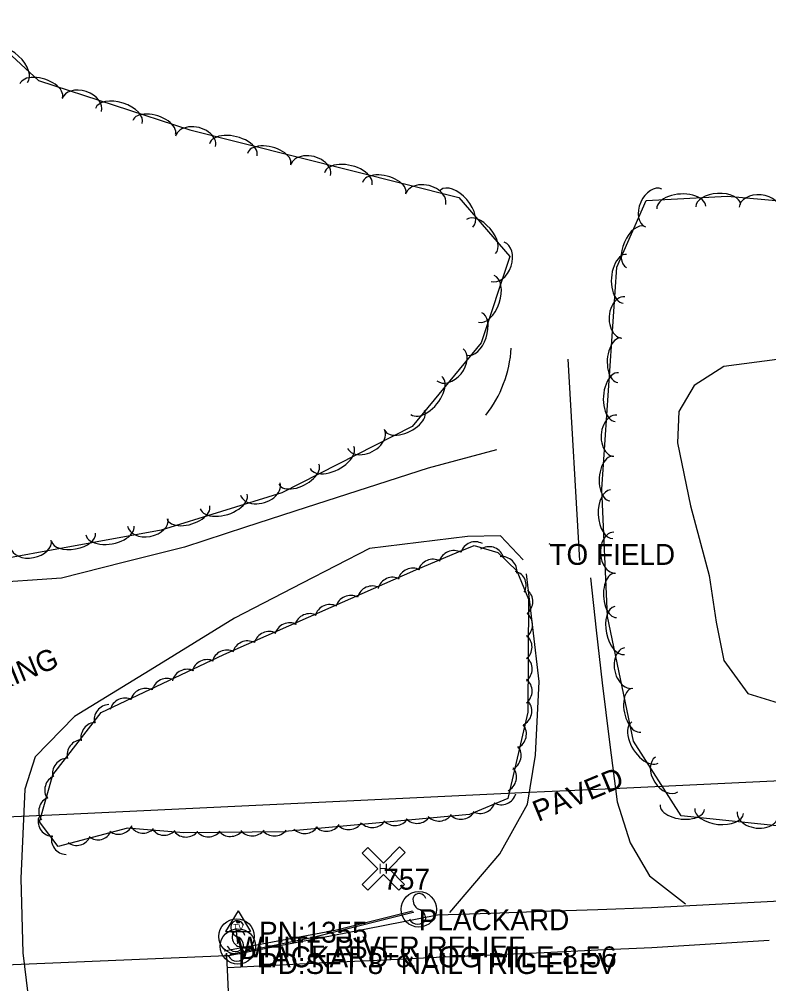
# Model space of a CAD drawing. Extents: x 1441650 to 1491889, y 345904 to 358319.
# Drawn here: x 1485305 to 1485484.5, y 346231.1 to 346461.9 of the extents above; entities that cross this region are included whole.
import ezdxf

# ---------------------------------------------------------------- set-up
doc = ezdxf.new("R2010")
doc.units = 0
for name, color, linetype in [('S_BRIDGE', 7, 'Continuous'), ('S_EDGE_PAVEMENT', 7, 'Continuous'), ('S_GRAVEL_ROAD', 7, 'Continuous'), ('S_GUARDRAIL', 7, 'Continuous'), ('S_MSC_PT_SYM', 7, 'Continuous'), ('S_PARKING', 7, 'Continuous'), ('S_PARKING_ANNOT', 7, 'Continuous'), ('S_PHOTO_CTL', 7, 'Continuous'), ('S_PHOTO_CTL_ANNOT', 7, 'Continuous'), ('S_RDW_PT_SYM', 7, 'Continuous'), ('S_SECONDARY_CTL', 7, 'Continuous'), ('S_SECONDARY_CTL_ANNOT', 7, 'Continuous'), ('S_SHOULDER', 7, 'Continuous'), ('S_SIGN', 7, 'Continuous'), ('S_SIGN_ANNOT', 7, 'Continuous'), ('S_STR_PT_SYM', 7, 'Continuous'), ('S_STREAM', 7, 'Continuous'), ('S_SURVEY_TEXT_ANNOT', 7, 'Continuous'), ('S_TREE', 7, 'Continuous')]:
    doc.layers.add(name, color=color, linetype=linetype)

msp = doc.modelspace()

# ---------------------------------------------------------------- linework, layer by layer
at = {"layer": 'S_BRIDGE'}
for p, q in [((1485082.16, 346226.4), (1485354.67, 346237.85)), ((1485354.67, 346237.85), (1485355.95, 346209.92))]:
    msp.add_line(p, q, dxfattribs=at)
at = {"layer": 'S_EDGE_PAVEMENT'}
for points in [[(1485408.1, 346248.13), (1485420.12, 346262.17), (1485426.73, 346274.01), (1485428.66, 346285.77), (1485429.53, 346303.38), (1485428.02, 346316.3), (1485426.51, 346329.21)], [(1485441.78, 346328.25), (1485443.18, 346315.68), (1485444.57, 346303.1), (1485446.37, 346288.86), (1485448.16, 346274.61), (1485451.28, 346264.82), (1485455.95, 346256.9), (1485464.54, 346250.19)], [(1485354.93, 346234.98), (1485367.44, 346235.58), (1485379.94, 346236.19), (1485392.45, 346236.79), (1485404.96, 346237.4), (1485417.84, 346237.99), (1485430.71, 346238.58), (1485443.59, 346239.18), (1485456.46, 346239.77), (1485470.51, 346240.61), (1485484.56, 346241.46)]]:
    msp.add_lwpolyline(points, dxfattribs=at)
at = {"layer": 'S_GRAVEL_ROAD'}
for points in [[(1485419.32, 346358.86), (1485402.92, 346354.49), (1485388.34, 346349.77), (1485373.75, 346345.04), (1485359.17, 346340.32), (1485344.58, 346335.59), (1485329.87, 346331.88), (1485315.16, 346328.17), (1485296.46, 346326.89), (1485277.76, 346325.61), (1485276.93, 346309.31), (1485276.24, 346291.51), (1485292.14, 346291.47), (1485294.88, 346273.47), (1485295.56, 346256.06), (1485296.24, 346238.65), (1485296.89, 346221.73), (1485297.54, 346204.82), (1485300, 346190.74), (1485306.62, 346175.78), (1485313.24, 346160.82), (1485319.93, 346149.5), (1485326.62, 346138.19), (1485333.94, 346127.32)], [(1485425.68, 346332.57), (1485420.22, 346338.3), (1485412.32, 346338.09), (1485388.93, 346335.25), (1485372.76, 346326.91), (1485356.59, 346318.56), (1485337.43, 346306.8), (1485318.27, 346295.04), (1485308.8, 346285.36), (1485306.38, 346277.65), (1485305.36, 346256.27), (1485305.9, 346238.5), (1485307.9, 346222.14), (1485309.9, 346205.79), (1485312.06, 346192.65), (1485314.22, 346179.52), (1485323.89, 346161.35), (1485338.09, 346141.58), (1485345.31, 346133.07)]]:
    msp.add_lwpolyline(points, dxfattribs=at)
at = {"layer": 'S_GUARDRAIL'}
for p, q in [((1485375.12, 346242.1), (1485399.37, 346248.19)), ((1485355.54, 346238.18), (1485375.12, 346242.1))]:
    msp.add_line(p, q, dxfattribs=at)
msp.add_lwpolyline([(1485354.09, 346238.98), (1485380.67, 346243.88), (1485399.15, 346248.54)], dxfattribs=at)
at = {"layer": 'S_MSC_PT_SYM'}
for points in [[(1485431.97, 346336.33), (1485431.97, 346336.38), (1485431.97, 346336.33), (1485431.92, 346336.33), (1485431.97, 346336.33), (1485431.97, 346336.28), (1485431.97, 346336.33), (1485432.02, 346336.33)], [(1485356.91, 346244.25), (1485356.91, 346244.3), (1485356.91, 346244.25), (1485356.86, 346244.25), (1485356.91, 346244.25), (1485356.91, 346244.2), (1485356.91, 346244.25), (1485356.96, 346244.25)], [(1485357.3, 346240.74), (1485357.3, 346240.79), (1485357.3, 346240.74), (1485357.25, 346240.74), (1485357.3, 346240.74), (1485357.3, 346240.69), (1485357.3, 346240.74), (1485357.35, 346240.74)]]:
    msp.add_lwpolyline(points, dxfattribs=at)
at = {"layer": 'S_PARKING'}
msp.add_lwpolyline([(1485439.28, 346332.37), (1485436.46, 346380.57)], dxfattribs=at)
msp.add_ellipse((1485394.16, 346384.88), major_axis=(8.24, 27.52), ratio=0.999486, start_param=4.336974, end_param=4.945366, dxfattribs=at)
at = {"layer": 'S_PHOTO_CTL'}
for p, q in [((1485387.12, 346262.33), (1485388.48, 346263.69)), ((1485388.48, 346263.69), (1485392.22, 346259.94)), ((1485392.22, 346259.94), (1485396.11, 346263.84)), ((1485396.11, 346263.84), (1485397.47, 346262.49)), ((1485390.85, 346258.59), (1485387.12, 346262.33)), ((1485397.47, 346262.49), (1485393.57, 346258.59)), ((1485387.12, 346254.86), (1485390.85, 346258.59)), ((1485393.57, 346258.59), (1485397.3, 346254.86)), ((1485392.21, 346257.24), (1485388.48, 346253.5)), ((1485395.94, 346253.5), (1485392.21, 346257.24)), ((1485388.48, 346253.5), (1485387.12, 346254.86)), ((1485397.3, 346254.86), (1485395.94, 346253.5))]:
    msp.add_line(p, q, dxfattribs=at)
at = {"layer": 'S_RDW_PT_SYM'}
for points in [[(1485399.37, 346248.19), (1485399.37, 346248.24), (1485399.37, 346248.19), (1485399.32, 346248.19), (1485399.37, 346248.19), (1485399.37, 346248.14), (1485399.37, 346248.19), (1485399.42, 346248.19)], [(1485375.12, 346242.1), (1485375.12, 346242.15), (1485375.12, 346242.1), (1485375.07, 346242.1), (1485375.12, 346242.1), (1485375.12, 346242.05), (1485375.12, 346242.1), (1485375.17, 346242.1)], [(1485355.54, 346238.18), (1485355.54, 346238.23), (1485355.54, 346238.18), (1485355.49, 346238.18), (1485355.54, 346238.18), (1485355.54, 346238.13), (1485355.54, 346238.18), (1485355.59, 346238.18)]]:
    msp.add_lwpolyline(points, dxfattribs=at)
at = {"layer": 'S_SECONDARY_CTL'}
for p, q in [((1485357.44, 346248.51), (1485354.43, 346243.55)), ((1485357.44, 346248.51), (1485360.38, 346243.55)), ((1485354.43, 346243.55), (1485360.38, 346243.55))]:
    msp.add_line(p, q, dxfattribs=at)
for radius in [0.311, 0.183, 0.103]:
    msp.add_circle((1485357.44, 346245.9), radius, dxfattribs=at)
at = {"layer": 'S_SHOULDER'}
msp.add_lwpolyline([(1485354.81, 346237.73), (1485367.39, 346240.18), (1485379.98, 346242.64), (1485392.56, 346245.1), (1485405.14, 346247.56), (1485417.96, 346247.99), (1485430.77, 346248.43), (1485443.59, 346248.86), (1485456.41, 346249.3), (1485470.25, 346250.02), (1485484.1, 346250.75), (1485497.94, 346251.47)], dxfattribs=at)
at = {"layer": 'S_SIGN'}
msp.add_line((1485356.91, 346244.25), (1485357.3, 346240.74), dxfattribs=at)
for centre in [(1485400.69, 346248.88), (1485357.07, 346242.37), (1485357.39, 346240)]:
    msp.add_circle(centre, 4.24, dxfattribs=at)
for centre, radius, start, end in [((1485401.85, 346251.13), 2.55, 167.1196, 241.9813), ((1485400.81, 346251.03), 1.62, 16.5258, 156.8957), ((1485399.99, 346246.6), 2.38, 358.6529, 73.7063), ((1485358.24, 346244.62), 2.55, 167.1196, 241.9813), ((1485357.2, 346244.52), 1.62, 16.5258, 156.8957), ((1485400.43, 346247.48), 2.17, 204.641, 335.359), ((1485358.56, 346242.26), 2.55, 167.1196, 241.9813), ((1485357.52, 346242.16), 1.62, 16.5258, 156.8957), ((1485356.37, 346240.08), 2.38, 358.6529, 73.7063), ((1485356.81, 346240.97), 2.17, 204.641, 335.359), ((1485356.69, 346237.72), 2.38, 358.6529, 73.7063), ((1485357.13, 346238.6), 2.17, 204.641, 335.359)]:
    msp.add_arc(centre, radius, start, end, dxfattribs=at)
at = {"layer": 'S_STR_PT_SYM'}
msp.add_lwpolyline([(1485354.67, 346237.85), (1485354.67, 346238.35), (1485354.67, 346237.85), (1485354.17, 346237.85), (1485354.67, 346237.85), (1485354.67, 346237.35), (1485354.67, 346237.85), (1485355.17, 346237.85)], dxfattribs=at)
at = {"layer": 'S_STREAM'}
msp.add_lwpolyline([(1485486.52, 346380.49), (1485473.75, 346378.78), (1485466.67, 346374.28), (1485462.97, 346368.05), (1485462.61, 346360.55), (1485465.72, 346345.5), (1485470.19, 346328.77), (1485471.87, 346317.64), (1485473.73, 346308.47), (1485479.5, 346300.54), (1485486.78, 346298.34)], dxfattribs=at)
at = {"layer": 'S_TREE'}
for points in [[(1485293.63, 346461.92), (1485309.62, 346447.26), (1485345.9, 346435.49), (1485410.28, 346419.27), (1485422.52, 346405.17), (1485415.59, 346384.48), (1485399.14, 346364.42), (1485367.92, 346348.59), (1485338.99, 346339.65), (1485276.74, 346328.3), (1485265.43, 346326.64), (1485239.3, 346315.77), (1485223, 346303.95), (1485214.49, 346285.6), (1485212.8, 346256.12), (1485209.8, 346233.78)], [(1485853.1, 346296.88), (1485793.82, 346289.77), (1485692.88, 346288.2), (1485658.74, 346286.76), (1485604.82, 346271.17), (1485575.56, 346273.12), (1485527.51, 346269.04), (1485496.3, 346267.81), (1485463.55, 346271.25), (1485452.13, 346289.13), (1485445.92, 346319), (1485444.49, 346349.46), (1485448.1, 346402.56), (1485455.14, 346418.57), (1485474.63, 346419.58), (1485564.97, 346411.55), (1485613.46, 346409.05), (1485702.85, 346409.97), (1485786.88, 346421.97), (1485853.52, 346429.45), (1485929.14, 346430.19), (1485973.35, 346429.62), (1486026.23, 346432.18), (1486088.07, 346441.33)], [(1485368.95, 346267.46), (1485344.45, 346267.17), (1485330.96, 346268.29), (1485314.32, 346263.93), (1485309.85, 346269.85), (1485313.07, 346281.09), (1485324.62, 346296.01), (1485353.99, 346309.85), (1485400, 346330.16), (1485410.17, 346334.44), (1485413.93, 346335.98), (1485419.65, 346334.26), (1485424.17, 346329.91), (1485427, 346323.11), (1485426.78, 346296.08), (1485422, 346275.37), (1485412.85, 346271.57), (1485374.85, 346268.1), (1485368.62, 346267.54)], [(1485185.67, 346265.54), (1485207.46, 346266.56), (1485229.25, 346267.59), (1485251.04, 346268.61), (1485272.82, 346269.64), (1485294.61, 346270.66), (1485316.4, 346271.69), (1485338.19, 346272.71), (1485359.98, 346273.73), (1485381.76, 346274.76), (1485403.55, 346275.78), (1485425.34, 346276.81), (1485447.13, 346277.83), (1485468.91, 346278.86), (1485490.7, 346279.88)], [(1485185.67, 346265.54), (1485207.46, 346266.56), (1485229.25, 346267.59), (1485251.04, 346268.61), (1485272.82, 346269.64), (1485294.61, 346270.66), (1485316.4, 346271.69), (1485338.19, 346272.71), (1485359.97, 346273.73), (1485381.76, 346274.76), (1485403.55, 346275.78), (1485425.34, 346276.81), (1485447.12, 346277.83), (1485468.91, 346278.86), (1485490.7, 346279.88)]]:
    msp.add_lwpolyline(points, dxfattribs=at)
for centre, major_axis, ratio, start_param, end_param in [((1485302.67, 346450.75), (-4.32, 3.97), 0.550009, 3.141593, 6.283185), ((1485310.28, 346444.81), (-5.09, 1.65), 0.540565, 3.141582, 6.283175), ((1485320, 346441.39), (-4.71, 1.53), 0.685141, 3.141575, 6.283167), ((1485328.89, 346438.78), (-5.58, 1.81), 0.549943, 3.141582, 6.283174), ((1485337.33, 346436.04), (-5.09, 1.65), 0.540565, 3.141582, 6.283175), ((1485347.23, 346432.7), (-4.8, 1.21), 0.685506, 3.140612, 6.282205), ((1485356.27, 346430.69), (-5.69, 1.43), 0.550237, 3.140994, 6.282587), ((1485364.86, 346428.53), (-5.18, 1.3), 0.540854, 3.141013, 6.282606), ((1485374.78, 346425.76), (-4.8, 1.21), 0.685506, 3.140612, 6.282205), ((1485383.82, 346423.75), (-5.69, 1.43), 0.550237, 3.140994, 6.282587), ((1485392.41, 346421.59), (-5.18, 1.3), 0.540854, 3.141013, 6.282606), ((1485402.33, 346418.82), (-4.8, 1.21), 0.685506, 3.140612, 6.282205), ((1485409.77, 346416.63), (-3.85, 4.43), 0.550027, 3.141593, 6.283185), ((1485456.94, 346416.75), (-1.99, -4.54), 0.684755, 3.141593, 6.283185), ((1485463.55, 346416.89), (-5.86, -0.3), 0.548162, 3.141327, 6.28292), ((1485472.41, 346417.35), (-5.34, -0.28), 0.538814, 3.141336, 6.282928), ((1485482.36, 346416.51), (-4.94, 0.44), 0.682986, 3.141593, 6.283185), ((1485415.58, 346409.93), (-3.5, 4.04), 0.540648, 3.141593, 6.283185), ((1485452.56, 346407.42), (-2.15, -4.89), 0.540261, 3.141593, 6.283185), ((1485419.58, 346403.88), (1.57, 4.7), 0.685274, 3.141593, 6.283185), ((1485450.04, 346399.81), (-0.4, -5.84), 0.550955, 3.142182, 6.283775), ((1485416.89, 346395.02), (1.86, 5.56), 0.55005, 3.141593, 6.283185), ((1485449.67, 346390.57), (-0.34, -4.94), 0.686401, 3.14256, 6.284153), ((1485414.07, 346386.61), (1.7, 5.07), 0.54067, 3.141593, 6.283185), ((1485448.72, 346380.32), (-0.36, -5.32), 0.54156, 3.142164, 6.283757), ((1485408.19, 346379.22), (3.14, 3.83), 0.685205, 3.1416, 6.283192), ((1485402.52, 346371.89), (3.72, 4.54), 0.549995, 3.141597, 6.28319), ((1485448.12, 346371.49), (-0.4, -5.84), 0.550955, 3.142182, 6.283775), ((1485397.33, 346365.89), (4.77, 2.42), 0.540564, 3.141683, 6.283276), ((1485447.75, 346362.25), (-0.34, -4.94), 0.686401, 3.14256, 6.284153), ((1485388.03, 346361.46), (4.42, 2.24), 0.685139, 3.141746, 6.283339), ((1485379.89, 346357.04), (5.23, 2.65), 0.549942, 3.141686, 6.283279), ((1485446.79, 346352.01), (-0.36, -5.32), 0.54156, 3.142164, 6.283757), ((1485371.98, 346353.03), (4.77, 2.42), 0.540564, 3.141683, 6.283276), ((1485362.75, 346349.49), (4.73, 1.46), 0.685128, 3.141803, 6.283396), ((1485446.9, 346343.44), (0.27, -5.83), 0.553418, 3.141886, 6.283478), ((1485353.98, 346346.5), (5.61, 1.73), 0.549933, 3.141721, 6.283314), ((1485345.51, 346343.89), (5.11, 1.58), 0.540555, 3.141717, 6.28331), ((1485335.79, 346341.49), (4.87, 0.89), 0.685188, 3.14208, 6.283672), ((1485326.73, 346339.57), (5.77, 1.05), 0.549981, 3.14189, 6.283483), ((1485307.82, 346336.39), (4.87, 0.89), 0.685188, 3.14208, 6.283672), ((1485318, 346337.98), (5.26, 0.96), 0.540603, 3.141881, 6.283473), ((1485447.59, 346334.26), (0.23, -4.92), 0.68947, 3.142075, 6.283668), ((1485409.05, 346331.15), (-2.9, -2.21), 0.987093, 3.568955, 5.342155), ((1485414.15, 346333.23), (-1.1, -3.47), 0.970109, 2.936768, 4.709968), ((1485417.49, 346332.06), (-3.61, -0.48), 0.996001, 3.399522, 5.172722), ((1485404.04, 346329.05), (-2.9, -2.21), 0.987093, 3.568955, 5.342155), ((1485420.58, 346329.67), (-2.87, -2.24), 0.999177, 2.396565, 4.169765), ((1485399.23, 346326.95), (-3, -2.07), 0.987287, 3.634374, 5.407574), ((1485394.43, 346324.75), (-3, -2.07), 0.987287, 3.634374, 5.407574), ((1485422.82, 346326.32), (3.01, 2.05), 0.951445, 5.203667, 6.976867), ((1485447.81, 346324.02), (0.25, -5.31), 0.543981, 3.141876, 6.283469), ((1485389.52, 346322.66), (-3, -2.07), 0.987287, 3.634374, 5.407574), ((1485384.35, 346320.41), (-3, -2.07), 0.987287, 3.634374, 5.407574), ((1485424.38, 346322.49), (2.64, 2.51), 0.985751, 4.636137, 6.409337), ((1485379.37, 346318.22), (-3, -2.07), 0.987287, 3.634374, 5.407574), ((1485448.79, 346315.61), (1.19, -5.73), 0.551988, 3.14094, 6.282532), ((1485374.53, 346316.04), (-3, -2.07), 0.987287, 3.634374, 5.407574), ((1485424.3, 346316.89), (2.64, 2.51), 0.985751, 4.636137, 6.409337), ((1485369.73, 346313.85), (-3, -2.07), 0.987287, 3.634374, 5.407574), ((1485364.83, 346311.76), (-3, -2.07), 0.987287, 3.634374, 5.407574), ((1485424.19, 346311.59), (2.64, 2.51), 0.985751, 4.636137, 6.409337), ((1485359.65, 346309.51), (-3, -2.07), 0.987287, 3.634374, 5.407574), ((1485354.73, 346307.33), (-2.79, -2.35), 0.986641, 3.562155, 5.335356), ((1485450.93, 346306.63), (1.01, -4.83), 0.687688, 3.140519, 6.282112), ((1485349.95, 346305.04), (-2.79, -2.35), 0.986641, 3.562155, 5.335356), ((1485424.22, 346306.35), (2.64, 2.51), 0.985751, 4.636137, 6.409337), ((1485345.21, 346302.72), (-2.79, -2.35), 0.986641, 3.562155, 5.335356), ((1485340.35, 346300.52), (-2.79, -2.35), 0.986641, 3.562155, 5.335356), ((1485424.21, 346301.09), (2.64, 2.51), 0.985751, 4.636137, 6.409337), ((1485335.24, 346298.14), (-2.79, -2.35), 0.986641, 3.562155, 5.335356), ((1485452.76, 346296.53), (1.09, -5.22), 0.542576, 3.14096, 6.282553), ((1485326.57, 346294.24), (-1.87, -3.13), 0.986115, 3.7048, 5.478), ((1485330.32, 346295.83), (-2.79, -2.35), 0.986641, 3.562155, 5.335356), ((1485424.15, 346296.27), (2.57, 2.58), 0.986351, 4.389026, 6.162227), ((1485323.39, 346290.02), (-1.87, -3.13), 0.986115, 3.7048, 5.478), ((1485454.85, 346288.81), (3.16, -4.93), 0.550674, 3.139742, 6.281335), ((1485422.85, 346290.79), (2.57, 2.58), 0.986351, 4.389026, 6.162227), ((1485320.07, 346285.84), (-1.87, -3.13), 0.986115, 3.7048, 5.478), ((1485421.59, 346285.63), (2.57, 2.58), 0.986351, 4.389026, 6.162227), ((1485316.58, 346281.4), (-1.87, -3.13), 0.986115, 3.7048, 5.478), ((1485460.04, 346281.16), (2.67, -4.16), 0.686049, 3.138558, 6.28015), ((1485420.48, 346280.49), (2.57, 2.58), 0.986351, 4.389026, 6.162227), ((1485314.73, 346277.46), (-1, -3.5), 0.989465, 3.825789, 5.598989), ((1485313.3, 346272.35), (-1, -3.5), 0.989465, 3.825789, 5.598989), ((1485420.43, 346277.52), (3.62, 0.43), 0.986841, 4.104872, 5.878072), ((1485415.41, 346275.44), (3.62, 0.43), 0.986841, 4.104872, 5.878072), ((1485463.8, 346273.35), (5.32, -0.56), 0.538882, 3.141293, 6.282886), ((1485472.62, 346272.42), (5.84, -0.61), 0.548231, 3.141284, 6.282876), ((1485313.19, 346269.96), (2.2, -2.91), 0.999784, 3.825789, 5.598989), ((1485395, 346272.55), (3.5, 1.02), 0.991209, 3.632642, 5.405843), ((1485400.28, 346273.07), (3.5, 1.02), 0.991209, 3.632642, 5.405843), ((1485405.53, 346273.62), (3.5, 1.02), 0.991209, 3.632642, 5.405843), ((1485410.85, 346274.04), (3.5, 1.02), 0.991209, 3.632642, 5.405843), ((1485481.86, 346271.71), (4.93, -0.52), 0.683007, 3.141088, 6.282681), ((1485328.88, 346270.47), (0.9, 3.53), 0.952781, 2.741905, 4.515105), ((1485334.76, 346270.7), (1.6, 3.27), 0.952415, 2.610999, 4.384199), ((1485339.85, 346270.21), (1.6, 3.27), 0.952415, 2.610999, 4.384199), ((1485360.87, 346270.08), (2.5, 2.65), 0.984756, 3.014932, 4.788133), ((1485366.16, 346270.07), (2.5, 2.65), 0.984756, 3.014932, 4.788133), ((1485373.4, 346270.62), (3.51, 0.97), 0.991277, 3.642934, 5.416135), ((1485378.64, 346271.17), (3.5, 1.02), 0.991209, 3.632642, 5.405843), ((1485383.96, 346271.58), (3.5, 1.02), 0.991209, 3.632642, 5.405843), ((1485389.58, 346272.06), (3.5, 1.02), 0.991209, 3.632642, 5.405843), ((1485316.35, 346265.66), (2.2, -2.91), 0.999784, 3.825789, 5.598989), ((1485318.87, 346267.81), (0.9, 3.53), 0.952781, 2.741905, 4.515105), ((1485323.94, 346269.14), (0.9, 3.53), 0.952781, 2.741905, 4.515105), ((1485344.97, 346269.79), (2.5, 2.65), 0.984756, 3.014932, 4.788133), ((1485350.36, 346269.85), (2.5, 2.65), 0.984756, 3.014932, 4.788133), ((1485355.63, 346269.94), (2.5, 2.65), 0.984756, 3.014932, 4.788133)]:
    msp.add_ellipse(centre, major_axis=major_axis, ratio=ratio, start_param=start_param, end_param=end_param, dxfattribs=at)

# ---------------------------------------------------------------- texts
at = {"layer": 'S_PARKING_ANNOT'}
for s, p in [('PARKING', (1485287.1, 346295.56)), ('PAVED', (1485429.28, 346269.78))]:
    msp.add_text(s, height=5, rotation=22.5489, dxfattribs=at).set_placement(p)
at = {"layer": 'S_PHOTO_CTL'}
msp.add_text('H', height=2.4, rotation=360, dxfattribs=at).set_placement((1485391.04, 346257.39))
at = {"layer": 'S_PHOTO_CTL_ANNOT'}
msp.add_text('757', height=5, dxfattribs=at).set_placement((1485392.21, 346253.59))
at = {"layer": 'S_SECONDARY_CTL'}
msp.add_text('TV', height=1.5, rotation=360, dxfattribs=at).set_placement((1485356.23, 346243.89))
at = {"layer": 'S_SECONDARY_CTL_ANNOT'}
for s, p in [('PN:1355', (1485362.44, 346240.9)), ('PD:SET 8" NAIL TRIG ELEV', (1485362.44, 346233.4))]:
    msp.add_text(s, height=5, dxfattribs=at).set_placement(p)
at = {"layer": 'S_SIGN_ANNOT'}
for s, p in [('PLACKARD', (1485400.69, 346243.88)), ('WHITE RIVER RELIEF', (1485357.07, 346237.37)), ('PLACKARD & LOG MILE 8.56', (1485357.39, 346235))]:
    msp.add_text(s, height=5, dxfattribs=at).set_placement(p)
at = {"layer": 'S_SURVEY_TEXT_ANNOT'}
msp.add_text('TO FIELD', height=5, dxfattribs=at).set_placement((1485431.97, 346331.33))

doc.saveas('drawing.dxf')
